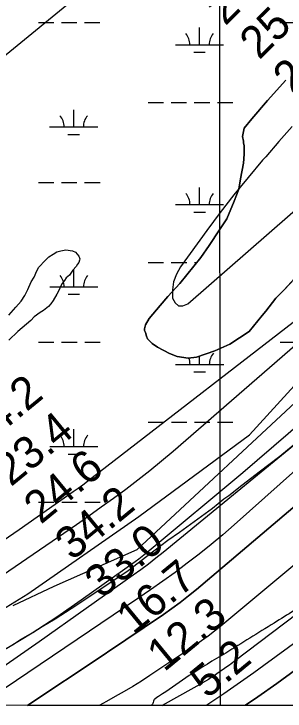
# Model space of a CAD drawing. Extents: x 3279314 to 3317160, y 734079 to 759431.
# Drawn here: x 3306641 to 3307204, y 739456 to 740907 of the extents above; entities that cross this region are included whole.
import ezdxf

# ---------------------------------------------------------------- set-up
doc = ezdxf.new("R2010")
doc.units = 0
for name, color, linetype in [('V-GRID-FRAM', 7, 'Continuous'), ('V-GRID-MAJR', 7, 'Continuous'), ('V-RIVR-EDGE', 7, 'Continuous'), ('V-RIVR-RANG', 7, 'Continuous'), ('V-SITE-VEGE', 7, 'Continuous'), ('V-TOPO-DPTH', 7, 'Continuous'), ('V-TOPO-MAJR', 7, 'Continuous'), ('V-TOPO-MINR', 7, 'Continuous'), ('V-TOPO-SHOR', 7, 'Continuous'), ('V-TOPO-WATR', 7, 'Continuous'), ('V-WETL-SWMP', 7, 'Continuous')]:
    doc.layers.add(name, color=color, linetype=linetype)

msp = doc.modelspace()

# ---------------------------------------------------------------- linework, layer by layer
at = {"layer": 'V-GRID-FRAM'}
msp.add_lwpolyline([(3283455.7, 757641.4), (3314923.7, 757657.4), (3314940.9, 739471.9), (3283457, 739455.9), (3283455.7, 757641.4)], dxfattribs=at)
at = {"layer": 'V-GRID-MAJR'}
msp.add_spline([(3307069.9, 739467.9), (3307065.5, 745527.1), (3307061.1, 751589), (3307056.7, 757650.8), (3307056.7, 757653.4)], degree=3, dxfattribs=at)
at = {"layer": 'V-RIVR-EDGE'}
msp.add_spline([(3309040.2, 741732.5), (3309028.2, 741728.8), (3309017.8, 741727.2), (3309009.5, 741727.2), (3309008.3, 741725.6), (3309011.2, 741718.1), (3309014.1, 741714.8), (3309020.3, 741713.5), (3309029.4, 741711.4), (3309039.3, 741708.1), (3309040.1, 741708.5), (3309046, 741716.8), (3309049.7, 741715.1), (3309052.2, 741711), (3309053.8, 741705.6), (3309052.1, 741699.8), (3309043.8, 741680.3), (3309038.4, 741675.3), (3309035.5, 741675.4), (3309030.5, 741677), (3309009.8, 741680.8), (3308994.5, 741681.3), (3308992, 741679.6), (3308989.1, 741670.5), (3308989.5, 741662.6), (3308992.3, 741653.1), (3308996.9, 741644.4), (3309004.3, 741641.9), (3309009.3, 741643.1), (3309011, 741645.2), (3309021.8, 741660.1), (3309026.4, 741668.3), (3309029.7, 741669.6), (3309033, 741669.6), (3309030.9, 741667.1), (3309029.2, 741657.1), (3309028.4, 741641), (3309029.6, 741622.3), (3309025, 741599.5), (3309017.9, 741583.4), (3309017.5, 741584.2), (3309015.8, 741593.3), (3309012.1, 741595), (3309011.3, 741597.1), (3309010.9, 741600.4), (3309012.1, 741602.9), (3309015.4, 741602.5), (3309017.1, 741606.6), (3309017.1, 741611.2), (3309015.9, 741612), (3309013.8, 741613.2), (3309007.2, 741609.5), (3309003.4, 741609.5), (3308992.7, 741612), (3308990.2, 741613.3), (3308984.8, 741607.9), (3308975.2, 741604.2), (3308961.1, 741602.2), (3308956.2, 741601.4), (3308950.8, 741600.5), (3308950.8, 741597.6), (3308952, 741592.7), (3308959.9, 741588.1), (3308967.7, 741584.3), (3308974.7, 741576), (3308981.4, 741565.7), (3308990, 741561.1), (3308995.8, 741561.5), (3309001.7, 741564.8), (3309007.1, 741573.9), (3309010, 741578.4), (3309014.1, 741579.7), (3309015.4, 741577.2), (3309014.5, 741573), (3309004.6, 741562.7), (3308997.9, 741553.2), (3308990, 741542.8), (3308983.7, 741529.6), (3308981.3, 741528.8), (3308980, 741529.2), (3308980, 741534.2), (3308975.9, 741537.9), (3308964.7, 741537.9), (3308961.8, 741537.1), (3308951.9, 741537.1), (3308949.8, 741535.5), (3308950.2, 741530.1), (3308954.3, 741518.9), (3308955.9, 741511.4), (3308955.1, 741509.3), (3308953, 741498.6), (3308955.5, 741497.3), (3308960.5, 741504.4), (3308970.9, 741520.1), (3308974.2, 741522.1), (3308979.2, 741524.6), (3308980, 741523.4), (3308980, 741520.5), (3308972.1, 741510.5), (3308961.7, 741494), (3308955.9, 741488.6), (3308948.8, 741486.2), (3308931, 741481.2), (3308928.5, 741479.6), (3308928.9, 741475.4), (3308931, 741473.8), (3308944.2, 741475), (3308946.3, 741470.4), (3308946.3, 741452.6), (3308947, 741428.5), (3308944.5, 741414), (3308932, 741376.8), (3308917.4, 741350.3), (3308901.2, 741328.8), (3308890.4, 741322.6), (3308879.2, 741317.6), (3308866.7, 741299.4), (3308856.3, 741284.1), (3308846.7, 741264.7), (3308838.4, 741244.8), (3308833.4, 741227), (3308830, 741215.8), (3308822.5, 741203.8), (3308819.6, 741195.1), (3308815.8, 741172.3), (3308808.7, 741157), (3308782.9, 741113.5), (3308764.2, 741084.1), (3308753.4, 741068.4), (3308733, 741037.4), (3308711, 741005.9), (3308697.3, 740991), (3308682.3, 740974.9), (3308654, 740941.8), (3308634.1, 740924.9), (3308603.8, 740908), (3308586.4, 740900.6), (3308571.4, 740898.1), (3308550.3, 740889.9), (3308534.1, 740879.5), (3308512.1, 740857.6), (3308480.5, 740820), (3308469.7, 740808.4), (3308461.8, 740797.7), (3308444.3, 740766.6), (3308431, 740747.6), (3308396.5, 740703.7), (3308351.6, 740650.4), (3308317.9, 740610.7), (3308266.8, 740553.6), (3308218.1, 740503.1), (3308218.1, 740501.1), (3308193.2, 740479.2), (3308168.3, 740454.8), (3308143.8, 740430), (3308109.7, 740390.7), (3308043.6, 740321.2), (3307997.1, 740275.3), (3307956.4, 740240.6), (3307911.1, 740201.7), (3307864.2, 740160), (3307754.9, 740076.1), (3307739.6, 740067.9), (3307729.6, 740060.9), (3307712.2, 740048.5), (3307676.5, 740019.5), (3307643.2, 739984.4), (3307612.1, 739956.7), (3307595, 739947.2), (3307578, 739940.2), (3307551.9, 739925.3), (3307534.9, 739914.2), (3307530.3, 739909.6), (3307529, 739904.7), (3307528.6, 739882.7), (3307526.1, 739874.4), (3307520.2, 739864.5), (3307489.1, 739845.5), (3307433.1, 739808.3), (3307359.1, 739756.3), (3307326.8, 739732.7), (3307300.6, 739718.7), (3307289.4, 739710.9), (3307265.3, 739693.5), (3307223, 739665), (3307181.5, 739639), (3307081, 739576.7), (3307005.4, 739529.6), (3306949.8, 739491.6), (3306933.6, 739480.9), (3306931.5, 739478.8), (3306930.3, 739473.4), (3306926.8, 739467.8)], degree=3, dxfattribs=at)
at = {"layer": 'V-SITE-VEGE'}
for points in [[(3307223.8, 740356), (3307202.7, 740332.9), (3307185.4, 740315.5), (3307164.3, 740288.6), (3307156.6, 740279), (3307129.7, 740246.3), (3307089.4, 740219.3), (3307058.7, 740205.8), (3307020.2, 740192.3), (3307002.9, 740190.4), (3306979.9, 740194.2), (3306964.5, 740200), (3306939.5, 740213.4), (3306927.9, 740221.1), (3306918.3, 740230.7), (3306916.4, 740236.4), (3306914.5, 740244.1), (3306912.5, 740248), (3306912.5, 740251.8), (3306914.4, 740259.5), (3306922.1, 740273), (3306945.2, 740299.9), (3306960.5, 740319.1), (3306985.5, 740346.1), (3307029.6, 740399.9), (3307046.9, 740425), (3307068, 740457.7), (3307083.4, 740480.7), (3307098.7, 740517.3), (3307108.3, 740542.3), (3307112.1, 740563.4), (3307117.8, 740596.1), (3307119.7, 740615.3), (3307119.7, 740632.6), (3307117.8, 740638.4), (3307117.8, 740642.2), (3307115.9, 740651.9), (3307119.7, 740669.2), (3307135, 740688.4), (3307167.7, 740726.9), (3307206.1, 740769.2)], [(3306630.6, 740279.8), (3306645.2, 740296.3), (3306655.8, 740308.9), (3306663.9, 740320.8), (3306669.7, 740333.4), (3306677.1, 740349.3), (3306682.8, 740358.8), (3306688.6, 740372.3), (3306692.7, 740380.2), (3306705.7, 740393.5), (3306713.8, 740401.4), (3306722.6, 740406.9), (3306729.9, 740411.5), (3306738.7, 740413.8), (3306749.1, 740416), (3306762.6, 740414.2), (3306769, 740411), (3306776, 740402.9), (3306777.6, 740397.3), (3306777.5, 740394.1), (3306775.8, 740389.3), (3306773.4, 740386.2), (3306770.1, 740381.4), (3306763.6, 740373.5), (3306756.3, 740363.3), (3306749.8, 740357.8), (3306745.8, 740352.3), (3306740.9, 740346), (3306738.4, 740341.2), (3306735.1, 740332.5), (3306730.2, 740323.8), (3306722.8, 740310.3), (3306717.9, 740303.2), (3306713.1, 740297.7), (3306702.6, 740289.9), (3306695.3, 740285.2), (3306683.2, 740276.6), (3306675.9, 740268.7), (3306649.3, 740246), (3306630.7, 740227.9)], [(3306620.3, 739583.2), (3306641.4, 739596.1), (3306654.9, 739604.6), (3306680.1, 739619.7), (3306699.8, 739631.9), (3306727, 739647.6), (3306759.6, 739669.7), (3306806.9, 739700.5), (3306878.3, 739748.7), (3306917.2, 739778.4), (3306960.5, 739811.3), (3306984.7, 739828.4), (3307053.4, 739878.1), (3307077.5, 739897.9), (3307087.3, 739904.5), (3307114.5, 739926.1), (3307150.4, 739954), (3307193.5, 739986.6), (3307237.5, 740022.6)]]:
    msp.add_lwpolyline(points, dxfattribs=at)
at = {"layer": 'V-TOPO-DPTH'}
for points in [[(3306948.7, 739467.8), (3306669.4, 739467.7), (3306699.2, 739487.4), (3306795.4, 739551.7), (3306951.5, 739657), (3306969.2, 739669.3), (3306986.5, 739682.1), (3307003.5, 739695.4), (3307020.2, 739709.1), (3307775.9, 740350.6), (3308174.2, 740844.2), (3308220.1, 740902.6), (3308265, 740961.7), (3308308.4, 741022), (3308350.8, 741082.9)], [(3306948.7, 739467.8), (3307122.1, 739467.9), (3307147.5, 739485.5), (3307187, 739513.4), (3307226.4, 739541.6), (3307557.9, 739780.8), (3307608.4, 739817.1), (3307659, 739853.1), (3307709.8, 739888.9), (3307760.7, 739924.5), (3307783.1, 739940), (3307822.6, 739968.1), (3307861.6, 739996.9), (3307899.9, 740026.7), (3307937.7, 740057.1), (3307988.5, 740098.9), (3308000.4, 740109), (3308012.1, 740119.4), (3308023.6, 740130), (3308034.8, 740141), (3308650.3, 740757.7)], [(3308650.3, 740757.7), (3308034.8, 740141), (3308023.6, 740130), (3308012.1, 740119.4), (3308000.4, 740109), (3307988.5, 740098.9), (3307937.7, 740057.1), (3307899.9, 740026.7), (3307861.6, 739996.9), (3307822.6, 739968.1), (3307783.1, 739940), (3307760.7, 739924.5), (3307709.8, 739888.9), (3307659, 739853.1), (3307608.4, 739817.1), (3307557.9, 739780.8), (3307226.4, 739541.6), (3307187, 739513.4), (3307147.5, 739485.5), (3307122.1, 739467.9)], [(3307122.1, 739467.9), (3307294.2, 739468), (3307338.5, 739499.2), (3307413.6, 739552.3), (3307440.4, 739571.3), (3307467.1, 739590.3), (3307493.9, 739609.3), (3307520.6, 739628.3), (3307547.2, 739647.4), (3307573.9, 739666.6), (3307600.4, 739685.9), (3307627, 739705.2), (3307718.6, 739772.1), (3307778.9, 739817.2), (3307838.5, 739863.1), (3307897.2, 739910.3), (3307955.2, 739958.3), (3308057.4, 740044.8), (3308063.7, 740050.2), (3308069.9, 740055.8), (3308075.9, 740061.6), (3308081.9, 740067.4), (3308483.3, 740472.7)], [(3307835.9, 740117.6), (3307098.6, 739558.8), (3307095.4, 739556.4), (3307092.2, 739554), (3307088.9, 739551.6), (3307085.6, 739549.3), (3307062.7, 739533.3), (3307056.9, 739529.4), (3307051, 739525.5), (3307045.1, 739521.8), (3307039.1, 739518.1), (3307033.1, 739514.6), (3307027, 739511), (3307020.9, 739507.6), (3307014.8, 739504.2), (3306948.7, 739467.8)], [(3307835.9, 740117.6), (3307098.6, 739558.8), (3307095.4, 739556.4), (3307092.2, 739554), (3307088.9, 739551.6), (3307085.6, 739549.3), (3307062.7, 739533.3), (3307056.9, 739529.4), (3307051, 739525.5), (3307045.1, 739521.8), (3307039.1, 739518.1), (3307033.1, 739514.6), (3307027, 739511), (3307020.9, 739507.6), (3307014.8, 739504.2), (3306948.7, 739467.8)]]:
    msp.add_lwpolyline(points, dxfattribs=at)
at = {"layer": 'V-TOPO-MAJR'}
for points in [[(3307616.2, 741834.9), (3306999.5, 741129.8), (3306303, 740558.4)], [(3308080.8, 740958.6), (3308013, 740874.5), (3307944.7, 740790.9), (3307875.5, 740708), (3307805.8, 740625.6), (3307693.9, 740494.5), (3307679.5, 740478.1), (3307664.8, 740462), (3307649.7, 740446.3), (3307634.3, 740430.8), (3307486.8, 740286.7), (3307396.4, 740200.5), (3307304.7, 740115.7), (3307211.1, 740033), (3307116.3, 739951.8), (3306921.8, 739789.2), (3306914.7, 739783.4), (3306907.5, 739777.7), (3306900.3, 739772.2), (3306892.9, 739766.8), (3306780.7, 739686.5), (3306730.1, 739651.6), (3306678.8, 739617.8), (3306626.3, 739585.8)], [(3306584.9, 739788.3), (3306651.7, 739833.9), (3306764.3, 739912.9), (3306774.3, 739920), (3306784.2, 739927.1), (3306793.9, 739934.5), (3306803.6, 739941.9), (3307282, 740312.7)]]:
    msp.add_lwpolyline(points, dxfattribs=at)
at = {"layer": 'V-TOPO-MINR'}
for points in [[(3306220.7, 739467.5), (3306770.8, 739844.5), (3306796.8, 739862.5), (3306822.5, 739880.7), (3306848.1, 739899.2), (3306873.5, 739917.9), (3306898.6, 739937.1), (3306923.4, 739956.6), (3306947.8, 739976.6), (3306971.8, 739997.1), (3307562.3, 740510.1), (3307576.7, 740523), (3307590.9, 740536.3), (3307604.7, 740550), (3307618.2, 740563.9), (3307939.4, 740906.9), (3307998.9, 740974.8), (3308055.2, 741045.1), (3308106.8, 741119), (3308155.2, 741195.2), (3308247.2, 741351.3), (3308532.5, 742003.8)], [(3309355.6, 741835.1), (3308765.2, 740990.9), (3308755.9, 740978), (3308746.2, 740965.4), (3308736, 740953.2), (3308725.4, 740941.3), (3307991.6, 740142), (3307873, 740063.6), (3307814, 740024), (3307755.4, 739983.9), (3307697.4, 739942.9), (3307639.7, 739901.4), (3307160.1, 739550.6), (3307139.5, 739535.7), (3307118.8, 739521), (3307098, 739506.4), (3307077.1, 739491.9), (3307042.1, 739467.9)], [(3308935.7, 741791.7), (3308903.8, 741727), (3308870.5, 741663.1), (3308836.3, 741599.6), (3308563, 741105.8), (3307846.5, 740279.7), (3307071.2, 739632.9), (3307058, 739622.2), (3307044.6, 739611.8), (3307030.8, 739601.8), (3307016.8, 739592.1), (3306923.5, 739529.7), (3306905.9, 739518.2), (3306888, 739507.1), (3306869.9, 739496.5), (3306851.6, 739486.2), (3306833.1, 739476.1), (3306817.8, 739467.8)], [(3308326.5, 741286.5), (3307777.2, 740638.3), (3307755, 740612.4), (3307732.7, 740586.8), (3307710, 740561.3), (3307687.2, 740536.1), (3307647.3, 740492.5), (3307644.2, 740489.2), (3307641, 740486), (3307637.8, 740482.8), (3307634.5, 740479.6), (3306896.1, 739791.5), (3306723.9, 739715), (3306638.8, 739674.8)], [(3308350.8, 741082.9), (3308308.4, 741022), (3308265, 740961.7), (3308220.1, 740902.6), (3308174.2, 740844.2), (3307775.9, 740350.6), (3307020.2, 739709.1), (3307003.5, 739695.4), (3306986.5, 739682.1), (3306969.2, 739669.3), (3306951.5, 739657), (3306795.4, 739551.7), (3306699.2, 739487.4), (3306669.4, 739467.7)], [(3308136.3, 740908.7), (3308108.6, 740867.9), (3308079.5, 740824.6), (3308036.2, 740763.1), (3307991.2, 740702.8), (3307943.4, 740644.7), (3307894, 740587.9), (3307742.9, 740422.3), (3307733.6, 740412.3), (3307724.1, 740402.6), (3307714.2, 740393.2), (3307704.2, 740383.9), (3307098.6, 739843.4), (3307074.8, 739822.7), (3307050.7, 739802.4), (3307026.1, 739782.7), (3307001.1, 739763.4), (3306975.8, 739744.6), (3306950.3, 739726), (3306924.5, 739707.9), (3306898.5, 739690), (3306568.9, 739467.7)], [(3308650.3, 740757.7), (3308034.8, 740141), (3308023.6, 740130), (3308012.1, 740119.4), (3308000.4, 740109), (3307988.5, 740098.9), (3307937.7, 740057.1), (3307899.9, 740026.7), (3307861.6, 739996.9), (3307822.6, 739968.1), (3307783.1, 739940), (3307760.7, 739924.5), (3307709.8, 739888.9), (3307659, 739853.1), (3307608.4, 739817.1), (3307557.9, 739780.8), (3307226.4, 739541.6), (3307187, 739513.4), (3307147.5, 739485.5), (3307122.1, 739467.9)], [(3307219.4, 740672.6), (3307191.7, 740641.2), (3307164.2, 740609.8), (3307157.7, 740602.4), (3307127.4, 740566.8), (3307097.9, 740530.6), (3307069.3, 740493.7), (3307041.5, 740456.1), (3306987.3, 740380.7), (3306978.8, 740365.5), (3306972.8, 740349.6), (3306970.5, 740332.7), (3306970.6, 740315.3), (3306976, 740305.6), (3306982.8, 740299.7), (3306991.9, 740299.5), (3307002.4, 740303.2), (3307421.8, 740670.6)], [(3307512.3, 740246.9), (3306951.2, 739786.2), (3306936, 739773.9), (3306920.6, 739761.9), (3306904.9, 739750.2), (3306889.1, 739738.8), (3306693.1, 739599.8), (3306578.2, 739520.5)]]:
    msp.add_lwpolyline(points, dxfattribs=at)
at = {"layer": 'V-TOPO-SHOR'}
msp.add_lwpolyline([(3307206.1, 740769.2), (3307167.7, 740726.9), (3307135, 740688.4), (3307119.7, 740669.2), (3307115.9, 740651.9), (3307117.8, 740642.2), (3307117.8, 740638.4), (3307119.7, 740632.6), (3307119.7, 740615.3), (3307117.8, 740596.1), (3307112.1, 740563.4), (3307108.3, 740542.3), (3307098.7, 740517.3), (3307083.4, 740480.7), (3307068, 740457.7), (3307046.9, 740425), (3307029.6, 740399.9), (3307002.8, 740367.2), (3306985.5, 740346.1), (3306960.5, 740319.1), (3306945.2, 740299.9), (3306922.1, 740273), (3306914.4, 740259.5), (3306912.5, 740251.8), (3306912.5, 740248), (3306914.5, 740244.1), (3306916.4, 740236.4), (3306918.3, 740230.7), (3306927.9, 740221.1), (3306939.5, 740213.4), (3306964.5, 740200), (3306979.9, 740194.2), (3307002.9, 740190.4), (3307020.2, 740192.3), (3307058.7, 740205.8), (3307089.4, 740219.3), (3307129.7, 740246.3), (3307156.6, 740279), (3307164.3, 740288.6), (3307185.4, 740315.5), (3307202.7, 740332.9), (3307223.8, 740356)], dxfattribs=at)
at = {"layer": 'V-TOPO-WATR'}
msp.add_lwpolyline([(3307835.9, 740117.6), (3307098.6, 739558.8), (3307095.4, 739556.4), (3307092.2, 739554), (3307088.9, 739551.6), (3307085.6, 739549.3), (3307062.7, 739533.3), (3307056.9, 739529.4), (3307051, 739525.5), (3307045.1, 739521.8), (3307039.1, 739518.1), (3307033.1, 739514.6), (3307027, 739511), (3307020.9, 739507.6), (3307014.8, 739504.2), (3306948.7, 739467.8)], dxfattribs=at)
at = {"layer": 'V-WETL-SWMP'}
for p, q in [((3306691.7, 740888.9), (3306723.7, 740888.9)), ((3306739.7, 740888.9), (3306771.7, 740889)), ((3306787.7, 740889), (3306819.7, 740889)), ((3307193.6, 740889.2), (3307225.6, 740889.2)), ((3307026.6, 740842.7), (3307026.6, 740878.7)), ((3306976.6, 740842.6), (3307076.6, 740842.7)), ((3307014.6, 740827.2), (3307038.6, 740827.2)), ((3307167.7, 740726.9), (3307206.1, 740769.2)), ((3307167.7, 740726.9), (3307206.1, 740769.2)), ((3306919.8, 740722.5), (3306951.8, 740722.5)), ((3306967.8, 740722.6), (3306999.8, 740722.6)), ((3307015.8, 740722.6), (3307047.8, 740722.6)), ((3307063.8, 740722.6), (3307095.8, 740722.6)), ((3307135, 740688.4), (3307167.7, 740726.9)), ((3307135, 740688.4), (3307167.7, 740726.9)), ((3306765.2, 740671.7), (3306765.2, 740707.7)), ((3307119.7, 740669.2), (3307135, 740688.4)), ((3307119.7, 740669.2), (3307135, 740688.4)), ((3306715.2, 740671.7), (3306815.2, 740671.7)), ((3306753.3, 740656.3), (3306777.3, 740656.3)), ((3307115.8, 740651.8), (3307119.7, 740669.2)), ((3307115.8, 740651.8), (3307119.7, 740669.2)), ((3307117.8, 740642.2), (3307115.8, 740651.8)), ((3307117.8, 740642.2), (3307115.8, 740651.8)), ((3307117.8, 740638.4), (3307117.8, 740642.2)), ((3307117.8, 740638.4), (3307117.8, 740642.2)), ((3307119.7, 740632.6), (3307117.8, 740638.4)), ((3307119.7, 740632.6), (3307117.8, 740638.4)), ((3307119.7, 740615.3), (3307119.7, 740632.6)), ((3307119.7, 740615.3), (3307119.7, 740632.6)), ((3307117.8, 740596.1), (3307119.7, 740615.3)), ((3307117.8, 740596.1), (3307119.7, 740615.3)), ((3307112.1, 740563.4), (3307117.8, 740596.1)), ((3307112.1, 740563.4), (3307117.8, 740596.1)), ((3306691.9, 740556.2), (3306723.9, 740556.3)), ((3306739.9, 740556.3), (3306771.9, 740556.3)), ((3306787.9, 740556.3), (3306819.9, 740556.3)), ((3307108.3, 740542.3), (3307112.1, 740563.4)), ((3307108.3, 740542.3), (3307112.1, 740563.4)), ((3307026.8, 740510), (3307026.7, 740546)), ((3307098.7, 740517.3), (3307108.3, 740542.3)), ((3307098.7, 740517.3), (3307108.3, 740542.3)), ((3307083.4, 740480.7), (3307098.7, 740517.3)), ((3307083.4, 740480.7), (3307098.7, 740517.3)), ((3306976.8, 740510), (3307076.8, 740510)), ((3307014.8, 740494.5), (3307038.8, 740494.6)), ((3307068, 740457.7), (3307083.4, 740480.7)), ((3307068, 740457.7), (3307083.4, 740480.7)), ((3307046.9, 740425), (3307068, 740457.7)), ((3307046.9, 740425), (3307068, 740457.7)), ((3307029.6, 740399.9), (3307046.9, 740425)), ((3307029.6, 740399.9), (3307046.9, 740425)), ((3306985.5, 740346.1), (3307029.6, 740399.9)), ((3306985.5, 740346.1), (3307029.6, 740399.9)), ((3306920, 740389.9), (3306952, 740389.9)), ((3306968, 740389.9), (3307000, 740389.9)), ((3307016, 740389.9), (3307021.4, 740389.9)), ((3306765.4, 740339), (3306765.4, 740375)), ((3307223.8, 740355.9), (3307202.7, 740332.9)), ((3307223.8, 740355.9), (3307202.7, 740332.9)), ((3306715.4, 740339), (3306815.4, 740339.1)), ((3306960.5, 740319.1), (3306985.5, 740346.1)), ((3306960.5, 740319.1), (3306985.5, 740346.1)), ((3306753.4, 740323.6), (3306777.4, 740323.6)), ((3307202.7, 740332.9), (3307185.4, 740315.5)), ((3307202.7, 740332.9), (3307185.4, 740315.5)), ((3306945.2, 740299.9), (3306960.5, 740319.1)), ((3306945.2, 740299.9), (3306960.5, 740319.1)), ((3307185.4, 740315.5), (3307164.3, 740288.6)), ((3307185.4, 740315.5), (3307164.3, 740288.6)), ((3306922.1, 740273), (3306945.2, 740299.9)), ((3306922.1, 740273), (3306945.2, 740299.9)), ((3307156.6, 740279), (3307129.7, 740246.3)), ((3307156.6, 740279), (3307129.7, 740246.3)), ((3307164.3, 740288.6), (3307156.6, 740279)), ((3307164.3, 740288.6), (3307156.6, 740279)), ((3306914.4, 740259.5), (3306922.1, 740273)), ((3306914.4, 740259.5), (3306922.1, 740273)), ((3306912.5, 740251.8), (3306914.4, 740259.5)), ((3306912.5, 740251.8), (3306914.4, 740259.5)), ((3306912.5, 740248), (3306912.5, 740251.8)), ((3306912.5, 740248), (3306912.5, 740251.8)), ((3306914.5, 740244.1), (3306912.5, 740248)), ((3306914.5, 740244.1), (3306912.5, 740248)), ((3306916.4, 740236.4), (3306914.5, 740244.1)), ((3306916.4, 740236.4), (3306914.5, 740244.1)), ((3306918.3, 740230.7), (3306916.4, 740236.4)), ((3306918.3, 740230.7), (3306916.4, 740236.4)), ((3307129.7, 740246.3), (3307089.4, 740219.3)), ((3307129.7, 740246.3), (3307089.4, 740219.3)), ((3306692.1, 740223.6), (3306724.1, 740223.6)), ((3306740.1, 740223.6), (3306772.1, 740223.6)), ((3306788.1, 740223.6), (3306820.1, 740223.6)), ((3306927.9, 740221.1), (3306918.3, 740230.7)), ((3306927.9, 740221.1), (3306918.3, 740230.7)), ((3306939.5, 740213.4), (3306927.9, 740221.1)), ((3306939.5, 740213.4), (3306927.9, 740221.1)), ((3307194, 740223.8), (3307226, 740223.8)), ((3306964.5, 740200), (3306939.5, 740213.4)), ((3306964.5, 740200), (3306939.5, 740213.4)), ((3307089.4, 740219.3), (3307058.7, 740205.8)), ((3307089.4, 740219.3), (3307058.7, 740205.8)), ((3306979.9, 740194.2), (3306964.5, 740200)), ((3306979.9, 740194.2), (3306964.5, 740200)), ((3307002.9, 740190.4), (3306979.9, 740194.2)), ((3307002.9, 740190.4), (3306979.9, 740194.2)), ((3307020.2, 740192.3), (3307002.9, 740190.4)), ((3307020.2, 740192.3), (3307002.9, 740190.4)), ((3307058.7, 740205.8), (3307020.2, 740192.3)), ((3307058.7, 740205.8), (3307020.2, 740192.3)), ((3307026.9, 740177.3), (3307026.9, 740194.7)), ((3306976.9, 740177.3), (3307076.9, 740177.3)), ((3307014.9, 740161.9), (3307038.9, 740161.9)), ((3307130.7, 740031.2), (3307230.9, 740141.5)), ((3307130.7, 740031.2), (3307230.9, 740141.5)), ((3306920.2, 740057.2), (3306952.2, 740057.2)), ((3306968.2, 740057.2), (3307000.2, 740057.2)), ((3307016.2, 740057.2), (3307048.2, 740057.2)), ((3307064.2, 740057.3), (3307096.2, 740057.3)), ((3306765.6, 740006.4), (3306765.6, 740042.4)), ((3306900.2, 739860.7), (3307130.7, 740031.2)), ((3306900.2, 739860.7), (3307130.7, 740031.2)), ((3306715.6, 740006.3), (3306815.6, 740006.4)), ((3306753.6, 739990.9), (3306777.6, 739990.9)), ((3306692.2, 739890.9), (3306724.2, 739890.9)), ((3306740.2, 739890.9), (3306772.2, 739890.9)), ((3306788.2, 739890.9), (3306820.2, 739891)), ((3306669.8, 739700.2), (3306900.2, 739860.7)), ((3306669.8, 739700.2), (3306900.2, 739860.7)), ((3306292.9, 739467.5), (3306669.8, 739700.2)), ((3306292.9, 739467.5), (3306669.8, 739700.2))]:
    msp.add_line(p, q, dxfattribs=at)
for centre, start, end in [((3306971.4, 740843.1), 359.2573, 40.801), ((3307081.8, 740843.2), 139.2573, 180.801), ((3306710, 740672.2), 359.2573, 40.801), ((3306820.5, 740672.2), 139.2573, 180.801), ((3306971.5, 740510.4), 359.2573, 40.801), ((3307082, 740510.5), 139.2573, 180.801), ((3306710.2, 740339.5), 359.2573, 40.801), ((3306820.7, 740339.5), 139.2573, 180.801), ((3307082.2, 740177.8), 139.2573, 180.801), ((3306971.7, 740177.8), 359.2573, 21.3312), ((3306710.3, 740006.8), 359.2573, 40.801), ((3306820.8, 740006.9), 139.2573, 180.801)]:
    msp.add_arc(centre, 35.2, start, end, dxfattribs=at)

# ---------------------------------------------------------------- texts
at = {"layer": 'V-RIVR-RANG'}
for s, rotation, p in [('26.8', 44.7483, (3307080, 740880.8)), ('25.8', 44.7483, (3307150.6, 740810)), ('24.6', 44.7483, (3307219.8, 740737.8)), ('24.2', 39.4083, (3306571, 739998.7)), ('23.4', 39.4083, (3306634.7, 739921.6)), ('24.6', 39.4083, (3306696.9, 739843.3)), ('34.2', 39.4083, (3306762, 739767.4)), ('33.0', 39.4083, (3306823.4, 739688.4)), ('16.7', 39.4083, (3306889.3, 739613.2)), ('12.3', 39.4083, (3306953, 739536.1)), ('5.2', 39.4083, (3307042.4, 739480))]:
    msp.add_text(s, height=67, rotation=rotation, dxfattribs=at).set_placement(p)

doc.saveas('drawing.dxf')
